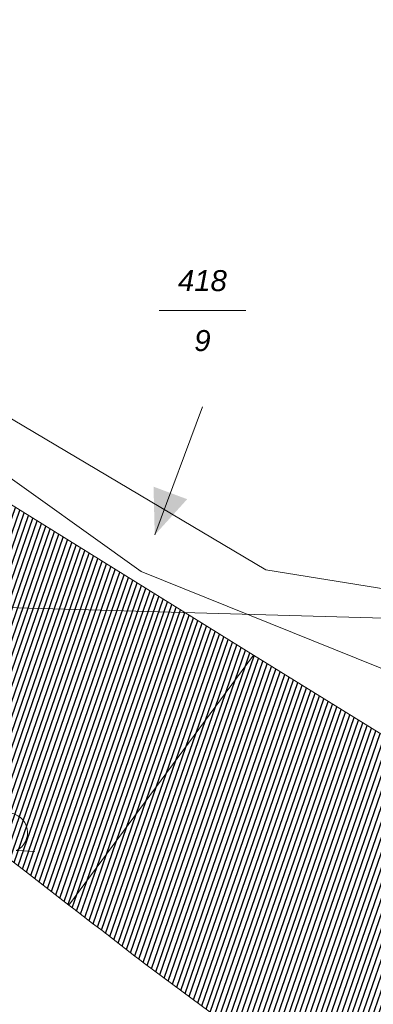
# Model space of a CAD drawing. Header units: metres. Extents: x 345144 to 348639, y 5629211 to 5635235.
# Tile 752 of 1056: x 346587 to 346601, y 5630708 to 5630748. Entities that reach past the tile are written whole.
import ezdxf
from ezdxf.enums import TextEntityAlignment as Align

# ---------------------------------------------------------------- set-up
doc = ezdxf.new("R2010")
doc.units = ezdxf.units.M
doc.header["$MEASUREMENT"] = 0
for name, color, linetype in [('028 Geländeform', 7, 'Continuous'), ('081-083 Topographie', 7, 'Continuous'), ('AX Flurstück', 7, 'Continuous'), ('Blatt', 7, 'Continuous'), ('Definitionslinie', 7, 'Continuous'), ('MG Präsentationsobjekt - Linie', 7, 'Continuous'), ('Präsentationsobjekt -Text (punktförmig)', 7, 'Continuous')]:
    doc.layers.add(name, color=color, linetype=linetype)
doc.styles.add('ARIALIT', font='ariali.ttf', dxfattribs={"height": 1})
pattern_1 = [(250.9552151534, (0, 0), (0.1890527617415, -0.065261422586), [])]

# ---------------------------------------------------------------- blocks, each defined once
blk = doc.blocks.new('alk_7100_nrwx2')
at = {"true_color": 0x2e2e2e}
h = blk.add_hatch(color=250, dxfattribs=at)
edge = h.paths.add_edge_path(flags=0)
edge.add_arc((0.024073, -0.597267), 0.057254, 180, 360, ccw=False)
edge.add_arc((0.024073, -0.597267), 0.057255, 0, 180, ccw=False)
at = {"color": 250, "lineweight": 5, "true_color": 0x2e2e2e, "flags": 128}
blk.add_lwpolyline([(0.349382, -0.597267), (1, -0.597267)], dxfattribs=at)
at = {"color": 250, "lineweight": 5, "true_color": 0x2e2e2e}
for centre, radius, start, end in [((0.024073, 0.012362), 0.690995, -61.9148169, -118.0851831), ((0.024073, -0.597267), 0.057255, 0, 180), ((0.024073, -0.597267), 0.057254, 180, 0)]:
    blk.add_arc(centre, radius, start, end, dxfattribs=at)

msp = doc.modelspace()

# ---------------------------------------------------------------- hatches: boundary and pattern name
at = {"layer": '028 Geländeform', "true_color": 0xb27500}
h = msp.add_hatch(dxfattribs=at)
h.set_pattern_fill('_USER', color=44, scale=0.2, angle=250.9552152, style=0, pattern_type=0)
h.set_pattern_definition(pattern_1)
h.paths.add_polyline_path([(346596.645, 5630722.168), (346589.235, 5630712.139), (346589.235, 5630712.139), (346588.325125, 5630712.84875), (346587.412219, 5630713.5545), (346586.499313, 5630714.26025), (346585.583375, 5630714.962), (346584.667438, 5630715.66375), (346583.748469, 5630716.3615), (346582.8295, 5630717.05925), (346581.9075, 5630717.753), (346580.9855, 5630718.44675), (346580.060469, 5630719.1365), (346579.135437, 5630719.82625), (346578.207375, 5630720.512), (346577.279313, 5630721.19775), (346576.348219, 5630721.8795), (346575.417125, 5630722.56125), (346574.483, 5630723.239), (346574.483, 5630723.239), (346570.562, 5630726.619), (346570.562, 5630726.619), (346558.508, 5630735.703), (346558.508, 5630735.703), (346563.223, 5630742.391), (346563.223, 5630742.391), (346563.297, 5630742.345875), (346563.371, 5630742.300703), (346563.445, 5630742.255531), (346563.519, 5630742.210313), (346563.593, 5630742.165094), (346563.667, 5630742.119828), (346563.741, 5630742.074562), (346563.815, 5630742.02925), (346563.889, 5630741.983938), (346563.963, 5630741.938578), (346564.037, 5630741.893219), (346564.111, 5630741.847813), (346564.185, 5630741.802406), (346564.259, 5630741.756953), (346564.333, 5630741.7115), (346564.407, 5630741.666), (346564.407, 5630741.666), (346565.652625, 5630740.91575), (346566.899281, 5630740.167219), (346568.145938, 5630739.418688), (346569.393625, 5630738.671875), (346570.641313, 5630737.925063), (346571.890031, 5630737.179969), (346573.13875, 5630736.434875), (346574.3885, 5630735.6915), (346575.63825, 5630734.948125), (346576.889031, 5630734.206469), (346578.139813, 5630733.464813), (346579.391625, 5630732.724875), (346580.643438, 5630731.984938), (346581.896281, 5630731.246719), (346583.149125, 5630730.5085), (346584.403, 5630729.772), (346584.403, 5630729.772)], flags=0)
h = msp.add_hatch(dxfattribs=at)
h.set_pattern_fill('_USER', color=44, scale=0.2, angle=250.9552152, style=0, pattern_type=0)
h.set_pattern_definition(pattern_1)
h.paths.add_polyline_path([(346638.123, 5630689.679), (346637.474, 5630688.818), (346637.474, 5630688.818), (346631.398, 5630680.754), (346631.398, 5630680.754), (346630.4555, 5630681.465125), (346629.512219, 5630682.175203), (346628.568938, 5630682.885281), (346627.624875, 5630683.594313), (346626.680813, 5630684.303344), (346625.735969, 5630685.011328), (346624.791125, 5630685.719313), (346623.8455, 5630686.42625), (346622.899875, 5630687.133188), (346621.953469, 5630687.839078), (346621.007063, 5630688.544969), (346620.059875, 5630689.249813), (346619.112687, 5630689.954656), (346618.164719, 5630690.658453), (346617.21675, 5630691.36225), (346616.268, 5630692.065), (346616.268, 5630692.065), (346614.76675, 5630693.1725), (346613.265703, 5630694.280313), (346611.764656, 5630695.388125), (346610.263813, 5630696.49625), (346608.762969, 5630697.604375), (346607.262328, 5630698.712813), (346605.761688, 5630699.82125), (346604.26125, 5630700.93), (346602.760813, 5630702.03875), (346601.260578, 5630703.147813), (346599.760344, 5630704.256875), (346598.260313, 5630705.36625), (346596.760281, 5630706.475625), (346595.260453, 5630707.585313), (346593.760625, 5630708.695), (346592.261, 5630709.805), (346592.261, 5630709.805), (346592.0725, 5630709.951625), (346591.883844, 5630710.098063), (346591.695188, 5630710.2445), (346591.506375, 5630710.39075), (346591.317563, 5630710.537), (346591.128594, 5630710.683063), (346590.939625, 5630710.829125), (346590.7505, 5630710.975), (346590.561375, 5630711.120875), (346590.372094, 5630711.266563), (346590.182813, 5630711.41225), (346589.993375, 5630711.55775), (346589.803938, 5630711.70325), (346589.614344, 5630711.848563), (346589.42475, 5630711.993875), (346589.235, 5630712.139), (346589.235, 5630712.139), (346596.645, 5630722.168), (346596.645, 5630722.168), (346601.852, 5630718.948), (346601.852, 5630718.948), (346602.551, 5630718.483), (346602.551, 5630718.483), (346601.686, 5630717.579), (346601.686, 5630717.579), (346605.361, 5630715.196), (346605.361, 5630715.196), (346607.237, 5630717.751), (346607.237, 5630717.751), (346607.395, 5630717.966), (346607.395, 5630717.966), (346608.06, 5630717.481), (346608.06, 5630717.481), (346608.208, 5630717.362), (346608.208, 5630717.362), (346625.5, 5630703.479), (346625.5, 5630703.479), (346626.813, 5630702.33), (346626.813, 5630702.33), (346633.63, 5630695.067), (346633.63, 5630695.067), (346636.878, 5630691.006), (346636.878, 5630691.006)], flags=0)
at = {"layer": 'MG Präsentationsobjekt - Linie', "true_color": 0x5e5e5e}
msp.add_hatch(color=251, dxfattribs=at).paths.add_polyline_path([(346592.629698, 5630728.933082), (346593.979355, 5630728.431061), (346592.677, 5630726.995)], flags=0)

# ---------------------------------------------------------------- linework, layer by layer
at = {"layer": 'AX Flurstück', "color": 8, "linetype": 'Continuous', "lineweight": 13, "true_color": 0x808080, "flags": 128}
for points in [[(346636.017, 5630776.827), (346633.919, 5630762.656), (346638.331, 5630746.388), (346628.992, 5630736.834), (346623.728, 5630734.492), (346622.666, 5630730.881), (346617.997, 5630730.049), (346616.211, 5630725.983), (346610.488, 5630720.926), (346606.516, 5630724.092), (346597.13, 5630725.594), (346567.126, 5630743.401), (346524.637, 5630769.45), (346509.69, 5630780.952)], [(346524.637, 5630769.45), (346547.871, 5630752.02), (346567.126, 5630743.401), (346592.137, 5630725.532), (346603.388, 5630720.992), (346607.933, 5630717.356), (346617.557, 5630709.658), (346628.233, 5630700.661), (346631.479, 5630696.423), (346636.212, 5630691.033), (346639.274, 5630691.442), (346643.905, 5630684.471), (346656.52, 5630670.192), (346675.675, 5630653.753), (346684.754, 5630647.53), (346687.144, 5630645.89), (346689.649, 5630643.966), (346707.818, 5630629.064), (346721.227, 5630619.441), (346739.348, 5630608.548), (346757.655, 5630600.749)], [(346567.126, 5630743.401), (346597.13, 5630725.594), (346606.516, 5630724.092), (346610.488, 5630720.926), (346608.249, 5630718.536), (346607.933, 5630717.356), (346603.388, 5630720.992), (346592.137, 5630725.532), (346567.126, 5630743.401)]]:
    msp.add_lwpolyline(points, dxfattribs=at)
at = {"layer": 'Blatt', "color": 205, "linetype": 'Continuous', "lineweight": 5, "true_color": 0x873099, "flags": 128}
for points in [[(346368.159, 5630730.238), (346375.196, 5630980.116), (346874.95, 5630966.044), (346867.913, 5630716.165), (346368.159, 5630730.238)], [(346372.763, 5630598.288), (346364.639, 5630605.274), (346368.159, 5630730.238), (346867.913, 5630716.165), (346860.876, 5630466.287), (346477.796, 5630477.074), (346482.058, 5630492.227), (346438.987, 5630518.362), (346453.376, 5630569.537), (346432.634, 5630577.244), (346397.53, 5630586.989), (346372.763, 5630598.288)]]:
    msp.add_lwpolyline(points, dxfattribs=at)
at = {"layer": 'Definitionslinie', "color": 44, "linetype": 'Continuous', "lineweight": 5, "true_color": 0xb27500, "flags": 128}
for points in [[(346584.403, 5630729.772), (346596.645, 5630722.168)], [(346574.483, 5630723.239), (346575.417125, 5630722.56125), (346576.348219, 5630721.8795), (346577.279313, 5630721.19775), (346578.207375, 5630720.512), (346579.135437, 5630719.82625), (346580.060469, 5630719.1365), (346580.9855, 5630718.44675), (346581.9075, 5630717.753), (346582.8295, 5630717.05925), (346583.748469, 5630716.3615), (346584.667438, 5630715.66375), (346585.583375, 5630714.962), (346586.499313, 5630714.26025), (346587.412219, 5630713.5545), (346588.325125, 5630712.84875), (346589.235, 5630712.139)], [(346589.235, 5630712.139), (346596.645, 5630722.168)], [(346589.235, 5630712.139), (346596.645, 5630722.168)], [(346596.645, 5630722.168), (346601.852, 5630718.948)], [(346589.235, 5630712.139), (346589.42475, 5630711.993875), (346589.614344, 5630711.848563), (346589.803938, 5630711.70325), (346589.993375, 5630711.55775), (346590.182813, 5630711.41225), (346590.372094, 5630711.266563), (346590.561375, 5630711.120875), (346590.7505, 5630710.975), (346590.939625, 5630710.829125), (346591.128594, 5630710.683063), (346591.317563, 5630710.537), (346591.506375, 5630710.39075), (346591.695188, 5630710.2445), (346591.883844, 5630710.098063), (346592.0725, 5630709.951625), (346592.261, 5630709.805)], [(346592.261, 5630709.805), (346593.760625, 5630708.695), (346595.260453, 5630707.585313), (346596.760281, 5630706.475625), (346598.260313, 5630705.36625), (346599.760344, 5630704.256875), (346601.260578, 5630703.147813), (346602.760813, 5630702.03875), (346604.26125, 5630700.93), (346605.761688, 5630699.82125), (346607.262328, 5630698.712813), (346608.762969, 5630697.604375), (346610.263813, 5630696.49625), (346611.764656, 5630695.388125), (346613.265703, 5630694.280313), (346614.76675, 5630693.1725), (346616.268, 5630692.065)]]:
    msp.add_lwpolyline(points, dxfattribs=at)
at = {"layer": 'MG Präsentationsobjekt - Linie', "color": 251, "linetype": 'Continuous', "lineweight": 13, "true_color": 0x5e5e5e, "flags": 128}
msp.add_lwpolyline([(346592.677, 5630726.995), (346594.59, 5630732.138)], dxfattribs=at)
at = {"layer": 'Präsentationsobjekt -Text (punktförmig)', "color": 251, "linetype": 'Continuous', "lineweight": 13, "true_color": 0x5e5e5e, "flags": 128}
msp.add_lwpolyline([(346592.8494, 5630735.99852), (346596.3306, 5630735.99852)], dxfattribs=at)

# ---------------------------------------------------------------- block references
at = {"layer": '081-083 Topographie', "xscale": 1.15275, "yscale": 1.15275, "rotation": -2.326094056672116}
msp.add_blockref('alk_7100_nrwx2', (346586.747, 5630715.036), dxfattribs=at)

# ---------------------------------------------------------------- texts
at = {"layer": 'Präsentationsobjekt -Text (punktförmig)', "color": 8, "true_color": 0x808080, "style": 'ARIALIT'}
for s, p in [('418', (346594.59, 5630737.20188)), ('9', (346594.59, 5630734.79516))]:
    msp.add_text(s, height=0.8421, dxfattribs=at).set_placement(p, align=Align.MIDDLE_CENTER)

doc.saveas('drawing.dxf')
